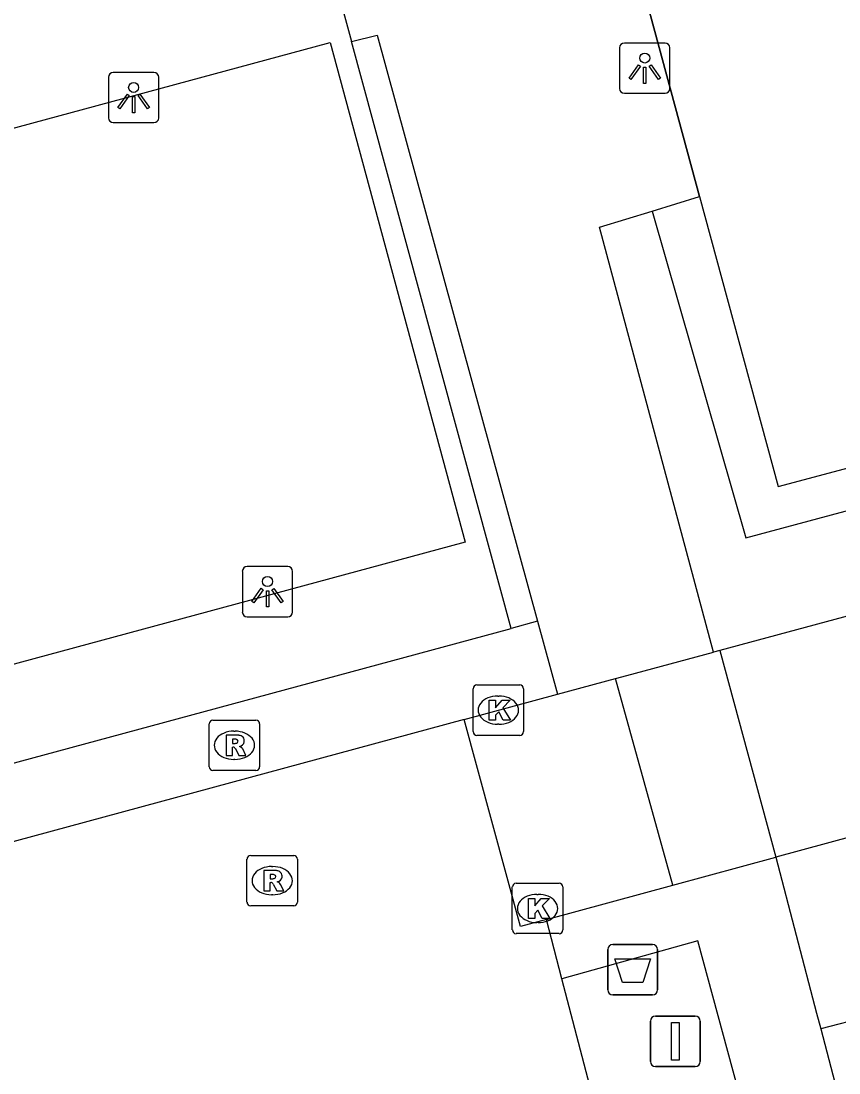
# Model space of a CAD drawing. Extents: x 159053 to 160041, y 380450 to 381422.
# Drawn here: x 159359.7 to 159375.93, y 380605.84 to 380626.71 of the extents above; entities that cross this region are included whole.
import ezdxf

# ---------------------------------------------------------------- set-up
doc = ezdxf.new("R2010")
doc.units = 0
for name, color, linetype in [('IMGEO_Afvalbak', 7, 'Continuous'), ('IMGEO_Groenvoorziening', 7, 'Continuous'), ('IMGEO_Haag', 7, 'Continuous'), ('IMGEO_Hek', 7, 'Continuous'), ('IMGEO_Kolk', 7, 'Continuous'), ('IMGEO_Lichtpunt', 7, 'Continuous'), ('IMGEO_Rioolput', 7, 'Continuous'), ('IMGEO_Vlaggenmast', 7, 'Continuous'), ('IMGEO_Voetpad_gesloten', 7, 'Continuous'), ('IMGEO_Voetpad_open', 7, 'Continuous')]:
    doc.layers.add(name, color=color, linetype=linetype)

msp = doc.modelspace()

# ---------------------------------------------------------------- linework, layer by layer
at = {"layer": 'IMGEO_Afvalbak'}
for p, q in [((159371.439, 380608.384), (159372.229, 380608.384)), ((159372.229, 380608.384), (159371.439, 380608.384)), ((159371.339, 380607.484), (159371.339, 380608.284)), ((159371.339, 380608.284), (159371.339, 380607.484)), ((159372.329, 380608.284), (159372.329, 380607.484)), ((159372.329, 380607.484), (159372.329, 380608.284)), ((159372.229, 380607.384), (159371.439, 380607.384)), ((159371.439, 380607.384), (159372.229, 380607.384))]:
    msp.add_line(p, q, dxfattribs=at)
msp.add_lwpolyline([(159371.482, 380608.098), (159372.186, 380608.098), (159372.037, 380607.628), (159371.631, 380607.628), (159371.482, 380608.098)], dxfattribs=at)
for centre, start, end in [((159371.439, 380608.284), 90, 180), ((159371.439, 380608.284), 90, 180), ((159372.229, 380608.284), 0, 90), ((159372.229, 380608.284), 360, 90), ((159371.439, 380607.484), 180, 270), ((159371.439, 380607.484), 180, 270), ((159372.229, 380607.484), 270, 0), ((159372.229, 380607.484), 270, 0)]:
    msp.add_arc(centre, 0.1, start, end, dxfattribs=at)
at = {"layer": 'IMGEO_Groenvoorziening'}
for points in [[(159369.946, 380614.798), (159369.426, 380614.657)], [(159376.486, 380606.949), (159375.567, 380606.708)]]:
    msp.add_lwpolyline(points, dxfattribs=at)
at = {"layer": 'IMGEO_Haag'}
for points in [[(159372.22, 380622.939), (159374.083, 380616.454), (159408.963, 380625.82), (159407.259, 380632.396)], [(159373.163, 380623.225), (159374.721, 380617.474), (159407.868, 380626.307), (159406.286, 380632.137)]]:
    msp.add_lwpolyline(points, dxfattribs=at)
at = {"layer": 'IMGEO_Hek'}
for points in [[(159366.876, 380646.44), (159373.163, 380623.225)], [(159373.163, 380623.225), (159374.721, 380617.474), (159407.868, 380626.307), (159406.286, 380632.137)]]:
    msp.add_lwpolyline(points, dxfattribs=at)
at = {"layer": 'IMGEO_Kolk'}
for p, q in [((159368.744, 380613.535), (159369.596, 380613.535)), ((159368.669, 380612.609), (159368.669, 380613.461)), ((159369.67, 380613.461), (159369.67, 380612.609)), ((159369.157, 380613.315), (159369.182, 380613.315)), ((159369.18, 380612.755), (159369.155, 380612.755)), ((159369.596, 380612.535), (159368.744, 380612.535)), ((159369.522, 380609.6), (159370.374, 380609.6)), ((159369.447, 380608.674), (159369.447, 380609.526)), ((159369.935, 380609.38), (159369.96, 380609.38)), ((159370.448, 380609.526), (159370.448, 380608.674)), ((159369.958, 380608.82), (159369.933, 380608.82)), ((159370.374, 380608.6), (159369.522, 380608.6))]:
    msp.add_line(p, q, dxfattribs=at)
for points in [[(159368.744, 380613.535), (159369.596, 380613.535)], [(159368.669, 380612.609), (159368.669, 380613.461)], [(159369.67, 380613.461), (159369.67, 380612.609)], [(159368.99, 380613.235), (159369.113, 380613.235), (159369.113, 380613.084), (159369.243, 380613.235), (159369.407, 380613.235), (159369.261, 380613.084), (159369.414, 380612.835), (159369.262, 380612.835), (159369.177, 380612.999), (159369.113, 380612.932), (159369.113, 380612.835), (159368.99, 380612.835), (159368.99, 380613.235)], [(159369.596, 380612.535), (159368.744, 380612.535)], [(159369.522, 380609.6), (159370.374, 380609.6)], [(159369.447, 380608.674), (159369.447, 380609.526)], [(159370.448, 380609.526), (159370.448, 380608.674)], [(159369.768, 380609.3), (159369.891, 380609.3), (159369.891, 380609.149), (159370.021, 380609.3), (159370.185, 380609.3), (159370.039, 380609.149), (159370.192, 380608.9), (159370.04, 380608.9), (159369.955, 380609.064), (159369.891, 380608.997), (159369.891, 380608.9), (159369.768, 380608.9), (159369.768, 380609.3)], [(159370.374, 380608.6), (159369.522, 380608.6)]]:
    msp.add_lwpolyline(points, dxfattribs=at)
for centre, start, end in [((159368.746, 380613.459), 91.552, 178.448), ((159368.746, 380613.459), 91.552, 178.448), ((159369.594, 380613.459), 1.552, 88.448), ((159369.594, 380613.459), 1.552, 88.448), ((159368.746, 380612.611), 181.552, 268.448), ((159368.746, 380612.611), 181.552, 268.448), ((159369.594, 380612.611), 271.552, 358.448), ((159369.594, 380612.611), 271.552, 358.448), ((159369.524, 380609.524), 91.552, 178.448), ((159369.524, 380609.524), 91.552, 178.448), ((159370.372, 380609.524), 1.552, 88.448), ((159370.372, 380609.524), 1.552, 88.448), ((159369.524, 380608.676), 181.552, 268.448), ((159369.524, 380608.676), 181.552, 268.448), ((159370.372, 380608.676), 271.552, 358.448), ((159370.372, 380608.676), 271.552, 358.448)]:
    msp.add_arc(centre, 0.0765, start, end, dxfattribs=at)
for centre, major_axis, ratio, start_param, end_param in [((159369.156, 380613.035), (-0.387, 0.002), 0.722429, 4.712389, 7.853982), ((159369.181, 380613.035), (-0.39, 0.002), 0.717154, 1.570796, 4.712389), ((159369.934, 380609.1), (-0.387, 0.002), 0.722429, 4.712389, 7.853982), ((159369.959, 380609.1), (-0.39, 0.002), 0.717154, 1.570796, 4.712389)]:
    msp.add_ellipse(centre, major_axis=major_axis, ratio=ratio, start_param=start_param, end_param=end_param, dxfattribs=at)
at = {"layer": 'IMGEO_Lichtpunt'}
for p, q in [((159372.478, 380626.272), (159371.67, 380626.272)), ((159372.478, 380626.272), (159371.67, 380626.272)), ((159371.576, 380626.177), (159371.576, 380625.37)), ((159371.576, 380626.177), (159371.576, 380625.37)), ((159372.572, 380625.37), (159372.572, 380626.177)), ((159372.572, 380625.37), (159372.572, 380626.177)), ((159362.336, 380625.689), (159361.528, 380625.689)), ((159362.336, 380625.689), (159361.528, 380625.689)), ((159361.434, 380625.594), (159361.434, 380624.787)), ((159361.434, 380625.594), (159361.434, 380624.787)), ((159362.43, 380624.787), (159362.43, 380625.594)), ((159362.43, 380624.787), (159362.43, 380625.594)), ((159371.67, 380625.276), (159372.478, 380625.276)), ((159371.67, 380625.276), (159372.478, 380625.276)), ((159361.528, 380624.693), (159362.336, 380624.693)), ((159361.528, 380624.693), (159362.336, 380624.693)), ((159364.992, 380615.884), (159364.184, 380615.884)), ((159364.992, 380615.884), (159364.184, 380615.884)), ((159364.09, 380615.789), (159364.09, 380614.982)), ((159364.09, 380615.789), (159364.09, 380614.982)), ((159365.086, 380614.982), (159365.086, 380615.789)), ((159365.086, 380614.982), (159365.086, 380615.789)), ((159364.184, 380614.888), (159364.992, 380614.888)), ((159364.184, 380614.888), (159364.992, 380614.888))]:
    msp.add_line(p, q, dxfattribs=at)
for points in [[(159371.95, 380625.841), (159371.989, 380625.813), (159371.801, 380625.551), (159371.763, 380625.578), (159371.95, 380625.841)], [(159372.162, 380625.813), (159372.2, 380625.84), (159372.387, 380625.578), (159372.348, 380625.55), (159372.162, 380625.813)], [(159372.052, 380625.793), (159372.099, 380625.793), (159372.099, 380625.471), (159372.052, 380625.471), (159372.052, 380625.793)], [(159361.808, 380625.258), (159361.847, 380625.23), (159361.659, 380624.968), (159361.621, 380624.995), (159361.808, 380625.258)], [(159362.02, 380625.23), (159362.058, 380625.257), (159362.245, 380624.995), (159362.206, 380624.967), (159362.02, 380625.23)], [(159361.91, 380625.21), (159361.957, 380625.21), (159361.957, 380624.888), (159361.91, 380624.888), (159361.91, 380625.21)], [(159364.464, 380615.453), (159364.503, 380615.425), (159364.315, 380615.163), (159364.277, 380615.19), (159364.464, 380615.453)], [(159364.566, 380615.405), (159364.613, 380615.405), (159364.613, 380615.083), (159364.566, 380615.083), (159364.566, 380615.405)], [(159364.676, 380615.425), (159364.714, 380615.452), (159364.901, 380615.19), (159364.862, 380615.162), (159364.676, 380615.425)]]:
    msp.add_lwpolyline(points, dxfattribs=at)
for centre in [(159372.075, 380625.975), (159361.933, 380625.392), (159364.589, 380615.587)]:
    msp.add_circle(centre, 0.0994, dxfattribs=at)
for centre, start, end in [((159371.67, 380626.177), 90, 180), ((159371.67, 380626.177), 90, 180), ((159372.478, 380626.177), 0, 90), ((159372.478, 380626.177), 0, 90), ((159361.528, 380625.594), 90, 180), ((159361.528, 380625.594), 90, 180), ((159362.336, 380625.594), 0, 90), ((159362.336, 380625.594), 0, 90), ((159371.67, 380625.37), 180, 270), ((159371.67, 380625.37), 180, 270), ((159372.478, 380625.37), 270, 0), ((159372.478, 380625.37), 270, 360), ((159361.528, 380624.787), 180, 270), ((159361.528, 380624.787), 180, 270), ((159362.336, 380624.787), 270, 0), ((159362.336, 380624.787), 270, 360), ((159364.184, 380615.789), 90, 180), ((159364.184, 380615.789), 90, 180), ((159364.992, 380615.789), 0, 90), ((159364.992, 380615.789), 0, 90), ((159364.184, 380614.982), 180, 270), ((159364.184, 380614.982), 180, 270), ((159364.992, 380614.982), 270, 0), ((159364.992, 380614.982), 270, 360)]:
    msp.add_arc(centre, 0.0946, start, end, dxfattribs=at)
at = {"layer": 'IMGEO_Rioolput'}
for p, q in [((159363.432, 380611.912), (159363.432, 380612.764)), ((159363.507, 380612.838), (159364.359, 380612.838)), ((159364.433, 380612.764), (159364.433, 380611.912)), ((159363.92, 380612.618), (159363.945, 380612.618)), ((159363.943, 380612.058), (159363.918, 380612.058)), ((159364.359, 380611.838), (159363.507, 380611.838)), ((159364.182, 380609.226), (159364.182, 380610.078)), ((159364.257, 380610.152), (159365.109, 380610.152)), ((159365.183, 380610.078), (159365.183, 380609.226)), ((159364.67, 380609.932), (159364.695, 380609.932)), ((159364.693, 380609.372), (159364.668, 380609.372)), ((159365.109, 380609.152), (159364.257, 380609.152))]:
    msp.add_line(p, q, dxfattribs=at)
for points in [[(159363.432, 380611.912), (159363.432, 380612.764)], [(159363.507, 380612.838), (159364.359, 380612.838)], [(159364.433, 380612.764), (159364.433, 380611.912)], [(159364.021, 380612.536), (159363.769, 380612.538), (159363.769, 380612.138)], [(159363.769, 380612.138), (159363.893, 380612.138), (159363.893, 380612.3), (159363.904, 380612.3)], [(159363.947, 380612.457), (159363.893, 380612.457), (159363.893, 380612.376)], [(159363.893, 380612.376), (159363.945, 380612.376)], [(159363.951, 380612.271), (159364.022, 380612.138), (159364.162, 380612.138), (159364.097, 380612.264)], [(159364.359, 380611.838), (159363.507, 380611.838)], [(159364.182, 380609.226), (159364.182, 380610.078)], [(159364.257, 380610.152), (159365.109, 380610.152)], [(159365.183, 380610.078), (159365.183, 380609.226)], [(159364.771, 380609.85), (159364.519, 380609.852), (159364.519, 380609.452)], [(159364.697, 380609.771), (159364.643, 380609.771), (159364.643, 380609.69)], [(159364.519, 380609.452), (159364.643, 380609.452), (159364.643, 380609.614), (159364.654, 380609.614)], [(159364.643, 380609.69), (159364.695, 380609.69)], [(159364.701, 380609.585), (159364.772, 380609.452), (159364.912, 380609.452), (159364.847, 380609.578)], [(159365.109, 380609.152), (159364.257, 380609.152)]]:
    msp.add_lwpolyline(points, dxfattribs=at)
for centre, radius, start, end in [((159363.509, 380612.762), 0.0765, 91.552, 178.448), ((159363.509, 380612.762), 0.0765, 91.552, 178.448), ((159364.357, 380612.762), 0.0765, 1.552, 88.448), ((159364.357, 380612.762), 0.0765, 1.552, 88.448), ((159364.02, 380612.426), 0.109, 350.3612, 89.416), ((159363.903, 380612.247), 0.0533, 26.0293, 88.6989), ((159363.929, 380612.565), 0.19, 274.7715, 282.9687), ((159363.953, 380612.361), 0.0964, 77.0061, 93.1865), ((159363.967, 380612.418), 0.0378, 276.6634, 79.6772), ((159364.018, 380612.426), 0.112, 277.5842, 350.9817), ((159364.002, 380612.211), 0.108, 29.5134, 73.7905), ((159363.509, 380611.914), 0.0765, 181.552, 268.448), ((159363.509, 380611.914), 0.0765, 181.552, 268.448), ((159364.357, 380611.914), 0.0765, 271.552, 358.448), ((159364.357, 380611.914), 0.0765, 271.552, 358.448), ((159364.259, 380610.076), 0.0765, 91.552, 178.448), ((159364.259, 380610.076), 0.0765, 91.552, 178.448), ((159365.107, 380610.076), 0.0765, 1.552, 88.448), ((159365.107, 380610.076), 0.0765, 1.552, 88.448), ((159364.703, 380609.675), 0.0964, 77.0061, 93.1865), ((159364.717, 380609.732), 0.0378, 276.6634, 79.6772), ((159364.77, 380609.74), 0.109, 350.3612, 89.416), ((159364.653, 380609.561), 0.0533, 26.0293, 88.6989), ((159364.679, 380609.879), 0.19, 274.7715, 282.9687), ((159364.768, 380609.74), 0.112, 277.5842, 350.9817), ((159364.752, 380609.525), 0.108, 29.5134, 73.7905), ((159364.259, 380609.228), 0.0765, 181.552, 268.448), ((159364.259, 380609.228), 0.0765, 181.552, 268.448), ((159365.107, 380609.228), 0.0765, 271.552, 358.448), ((159365.107, 380609.228), 0.0765, 271.552, 358.448)]:
    msp.add_arc(centre, radius, start, end, dxfattribs=at)
for centre, major_axis, ratio, start_param, end_param in [((159363.919, 380612.338), (-0.387, 0.002), 0.722429, 4.712389, 7.853982), ((159363.944, 380612.338), (-0.39, 0.002), 0.717154, 1.570796, 4.712389), ((159364.669, 380609.652), (-0.387, 0.002), 0.722429, 4.712389, 7.853982), ((159364.694, 380609.652), (-0.39, 0.002), 0.717154, 1.570796, 4.712389)]:
    msp.add_ellipse(centre, major_axis=major_axis, ratio=ratio, start_param=start_param, end_param=end_param, dxfattribs=at)
at = {"layer": 'IMGEO_Vlaggenmast'}
for p, q in [((159372.187, 380606.064), (159372.187, 380606.864)), ((159372.187, 380606.864), (159372.187, 380606.064)), ((159372.287, 380606.964), (159373.077, 380606.964)), ((159373.077, 380606.964), (159372.287, 380606.964)), ((159373.177, 380606.864), (159373.177, 380606.064)), ((159373.177, 380606.064), (159373.177, 380606.864)), ((159373.077, 380605.964), (159372.287, 380605.964)), ((159372.287, 380605.964), (159373.077, 380605.964))]:
    msp.add_line(p, q, dxfattribs=at)
msp.add_lwpolyline([(159372.607, 380606.839), (159372.757, 380606.839), (159372.757, 380606.089), (159372.607, 380606.089), (159372.607, 380606.839)], dxfattribs=at)
for centre, start, end in [((159372.287, 380606.864), 90, 180), ((159372.287, 380606.864), 90, 180), ((159373.077, 380606.864), 0, 90), ((159373.077, 380606.864), 360, 90), ((159372.287, 380606.064), 180, 270), ((159372.287, 380606.064), 180, 270), ((159373.077, 380606.064), 270, 0), ((159373.077, 380606.064), 270, 0)]:
    msp.add_arc(centre, 0.1, start, end, dxfattribs=at)
at = {"layer": 'IMGEO_Voetpad_gesloten'}
for points in [[(159341.718, 380635.941), (159349.049, 380609.144), (159369.426, 380614.657)], [(159365.583, 380628.78), (159366.257, 380626.301)], [(159365.835, 380626.286), (159368.511, 380616.37), (159348.967, 380611.083), (159346.283, 380620.995), (159365.835, 380626.286)], [(159369.426, 380614.657), (159366.257, 380626.301)]]:
    msp.add_lwpolyline(points, dxfattribs=at)
at = {"layer": 'IMGEO_Voetpad_open'}
for points in [[(159373.163, 380623.225), (159366.876, 380646.44)], [(159366.257, 380626.301), (159366.763, 380626.428), (159369.946, 380614.798)], [(159410.248, 380624.106), (159373.562, 380614.22)], [(159372.22, 380622.939), (159373.163, 380623.225)], [(159373.437, 380614.186), (159371.174, 380622.621), (159372.22, 380622.939)], [(159409.988, 380619.709), (159409.679, 380619.625), (159374.673, 380610.12)], [(159369.946, 380614.798), (159370.342, 380613.35)], [(159371.497, 380613.663), (159371.717, 380613.723), (159373.437, 380614.186)], [(159373.562, 380614.22), (159373.437, 380614.186)], [(159373.562, 380614.22), (159374.673, 380610.12)], [(159370.342, 380613.35), (159371.497, 380613.663)], [(159372.629, 380609.565), (159371.497, 380613.663)], [(159368.494, 380612.849), (159370.342, 380613.35)], [(159368.494, 380612.849), (159351.357, 380608.203), (159350.078, 380607.857), (159348.899, 380607.537), (159349.047, 380607.148), (159347.263, 380606.676), (159345.349, 380606.17)], [(159370.122, 380608.884), (159369.608, 380608.744), (159368.494, 380612.849)], [(159372.629, 380609.565), (159374.673, 380610.12)], [(159374.673, 380610.12), (159375.484, 380607.024), (159375.567, 380606.708)], [(159370.122, 380608.884), (159372.629, 380609.565)], [(159370.43, 380607.703), (159370.122, 380608.884)], [(159372.458, 380599.947), (159375.231, 380600.697), (159373.131, 380608.456), (159370.43, 380607.703)], [(159372.458, 380599.947), (159370.43, 380607.703)], [(159375.567, 380606.708), (159376.974, 380601.336), (159378.191, 380601.66), (159378.936, 380601.858)]]:
    msp.add_lwpolyline(points, dxfattribs=at)

doc.saveas('drawing.dxf')
